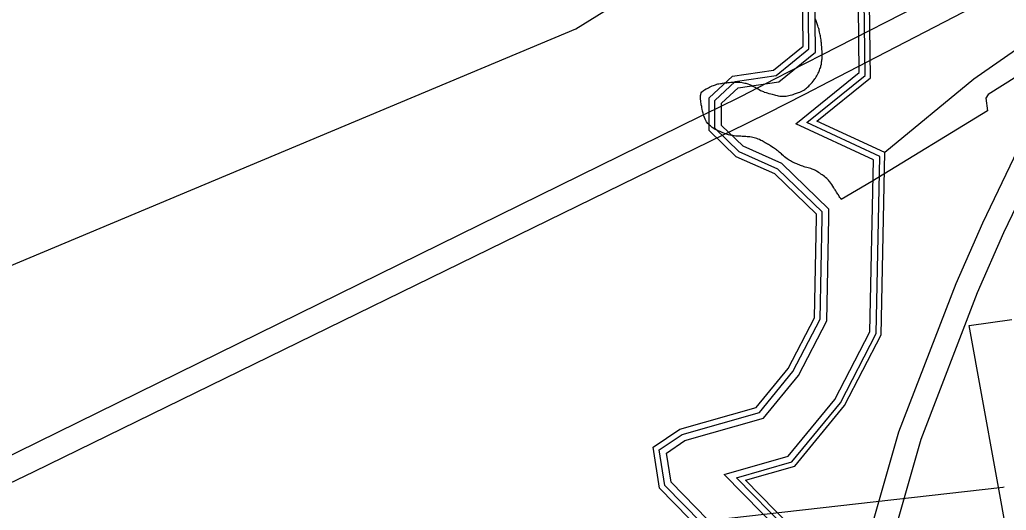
# Model space of a CAD drawing. Extents: x 2206922 to 2357709, y 510027 to 673830.
# Drawn here: x 2295098 to 2297879, y 607406 to 608787 of the extents above; entities that cross this region are included whole.
import ezdxf

# ---------------------------------------------------------------- set-up
doc = ezdxf.new("R2010")
doc.units = 0
for name, color, linetype in [('Exist Boundary Political City Limit New', 7, 'Continuous'), ('Exist Boundary Political Urban Extension UEB', 7, 'Continuous'), ('Exist Hydrographic Buffer Line', 7, 'Continuous'), ('Exist Hydrographic Creek Single Shore', 7, 'Continuous'), ('Exist Hydrographic River Shore', 7, 'Continuous'), ('Exist Road Primary Interstate Divided Center Attributed', 7, 'Continuous'), ('Exist Utilities Electrical Transmission Line', 7, 'Continuous'), ('Map Preparation Boundary City Limit Buffer Line', 7, 'Continuous')]:
    doc.layers.add(name, color=color, linetype=linetype)

msp = doc.modelspace()

# ---------------------------------------------------------------- linework, layer by layer
at = {"layer": 'Exist Boundary Political City Limit New'}
for points in [[(2297310.8, 608590.8), (2297313, 608592.6), (2297315.2, 608594.5), (2297318.2, 608597), (2297322.2, 608600.3), (2297324.2, 608602.5), (2297327, 608605.5), (2297329, 608607.8), (2297331, 608610), (2297334.2, 608613.9), (2297337.2, 608617.8), (2297338.8, 608620.3), (2297340.5, 608622.8), (2297342.8, 608626.2), (2297344.5, 608628.8), (2297346.8, 608633.1), (2297348.5, 608636.7), (2297349.8, 608639.4), (2297351, 608642.1), (2297352.2, 608644.9), (2297353.5, 608648.8), (2297354.5, 608651.6), (2297355.5, 608654.6), (2297356.2, 608657.4), (2297357.5, 608662), (2297358, 608665.2), (2297358.2, 608668.1), (2297358.5, 608671.1), (2297359, 608674), (2297359.2, 608677), (2297359.5, 608680), (2297359.5, 608691.1), (2297359.2, 608695.1), (2297359.2, 608698.6), (2297359, 608703.1), (2297358.5, 608711.1), (2297358, 608715.5), (2297357.8, 608719.1), (2297357.5, 608722.1), (2297357, 608725.1), (2297356.5, 608729.1), (2297355.8, 608734.8), (2297355, 608739), (2297354.5, 608741.9), (2297354, 608744.9), (2297353.2, 608748.7), (2297352.5, 608752.3), (2297351.5, 608756.6), (2297350.8, 608759.6), (2297350, 608762.4), (2297348.8, 608766.2), (2297347.8, 608769.6), (2297346.8, 608772.8), (2297345.8, 608775.6), (2297344.5, 608778.4), (2297343.5, 608781.2), (2297341.5, 608786.5), (2297339.8, 608790.6)], [(2297949.2, 608652.2), (2297827.8, 608576.9), (2297821.5, 608565.9), (2297826.2, 608530.3), (2297500, 608331.4), (2297413.2, 608280.7), (2297411.8, 608283.2), (2297409.8, 608286.6), (2297408, 608289.2), (2297405.5, 608293.5), (2297404, 608296), (2297402.2, 608298.6), (2297400.5, 608301.2), (2297398, 608305.2), (2297396.5, 608307.8), (2297394.8, 608310.3), (2297392.5, 608313.8), (2297389.8, 608318.2), (2297386.8, 608323.1), (2297384.2, 608326.8), (2297381.2, 608330.3), (2297379.5, 608332.6), (2297377.5, 608334.8), (2297374.8, 608337.8), (2297372.5, 608340), (2297369, 608343.1), (2297365.8, 608345.6)], [(2297034, 608499.8), (2297032, 608503.2), (2297030.2, 608506.8), (2297027.8, 608512), (2297026.5, 608516.1), (2297025.2, 608519.9), (2297024.2, 608523.8), (2297022.5, 608529.3), (2297021.5, 608535.4), (2297020.5, 608539.3), (2297020, 608542.7), (2297019, 608547.3), (2297018.5, 608551.1), (2297017.8, 608555.1), (2297017.2, 608559.1), (2297016.5, 608563.2), (2297016.8, 608566.2), (2297016.8, 608570.1), (2297017, 608573.3), (2297017.2, 608576.5), (2297018.2, 608581.5), (2297020.2, 608584.2), (2297023, 608586.1), (2297025.5, 608587.9), (2297028.2, 608589.6), (2297032.5, 608592.4), (2297035.2, 608593.7), (2297039, 608595.5), (2297042.5, 608597.2), (2297046.2, 608599.1), (2297049.8, 608600.6), (2297053.5, 608602), (2297056.2, 608603.1), (2297059.2, 608604), (2297063, 608605.2), (2297065.8, 608606.1), (2297068.8, 608606.6), (2297072.8, 608607.2), (2297075.5, 608607.7), (2297078.5, 608608.2), (2297083.5, 608608.9), (2297086.5, 608609.2), (2297090.5, 608609.6), (2297093.5, 608609.9), (2297098.5, 608610.4), (2297102, 608610.8), (2297106.5, 608611), (2297109.5, 608611.2), (2297112.5, 608611.4), (2297118.8, 608611.6), (2297124.5, 608611.2), (2297127.5, 608610.9), (2297134.5, 608610.1), (2297137.5, 608609.6), (2297141.5, 608608.8), (2297144.2, 608608), (2297147.2, 608607.2), (2297150, 608606.5), (2297154.5, 608605.1), (2297157.5, 608603.8), (2297161, 608602.1), (2297164.5, 608600.2), (2297168, 608598.3), (2297170.8, 608596.9), (2297173.5, 608595.4), (2297176, 608593.8), (2297178.8, 608592.3), (2297182.2, 608590.4), (2297186.2, 608588.1), (2297191, 608585.9), (2297193.8, 608584.7), (2297196.5, 608582.6), (2297201.5, 608581.7), (2297204.2, 608580.7), (2297209, 608579.5), (2297215, 608578), (2297218.8, 608577), (2297224.8, 608575.5), (2297228.5, 608574.5), (2297232.5, 608573.5), (2297235.2, 608572.8), (2297240.2, 608572), (2297244.2, 608571.8), (2297248.2, 608571.7), (2297252.2, 608571.7), (2297258, 608572), (2297262, 608572.8), (2297266, 608573.6), (2297269.8, 608574.6), (2297274.8, 608575.8), (2297277.5, 608576.8), (2297281.2, 608578), (2297284.2, 608579), (2297287, 608580), (2297292.5, 608581.9), (2297296.5, 608583.5), (2297300.2, 608585.1)], [(2297300.2, 608585.1), (2297303.8, 608586.8), (2297308.2, 608588.9), (2297310.8, 608590.8)], [(2297365.8, 608345.6), (2297362.5, 608347.9), (2297359.2, 608350.4), (2297356.2, 608352.4), (2297352.8, 608354.9), (2297349.2, 608357.1), (2297346, 608359.3), (2297343.5, 608360.9), (2297340.8, 608362.2), (2297337, 608363.9), (2297334.2, 608365), (2297331.5, 608366.2), (2297327.5, 608367.8), (2297324, 608368.8), (2297320.2, 608369.8), (2297316.2, 608370.9), (2297311.8, 608372.1), (2297308.8, 608373), (2297304.8, 608374.5), (2297301, 608375.9), (2297298.2, 608376.9), (2297294.8, 608378.2), (2297292, 608379.2), (2297288, 608380.9), (2297285, 608382.1), (2297282.5, 608383.3), (2297279, 608384.7), (2297276.2, 608386), (2297273.2, 608387.5), (2297270, 608389.5), (2297266.5, 608391.5), (2297261.2, 608394.9), (2297256.8, 608398.4), (2297253.8, 608401), (2297250.8, 608403.6), (2297247.2, 608406.8), (2297244.8, 608409), (2297241.8, 608411.7), (2297238.8, 608414.3), (2297235.8, 608416.9), (2297233.2, 608418.9), (2297231, 608420.6), (2297227.8, 608422.9), (2297225.2, 608424.6), (2297222.8, 608426.2), (2297218.2, 608429.2), (2297214.2, 608431.6), (2297210.8, 608433.7), (2297208.2, 608435.2), (2297205.5, 608436.8), (2297202.5, 608438.6), (2297198.8, 608440.8), (2297196.2, 608442.3), (2297193.5, 608443.8), (2297190.5, 608445.6), (2297187.2, 608447.3), (2297182.8, 608449.3), (2297179.2, 608450.9), (2297175.5, 608452.4), (2297171.8, 608453.9), (2297168, 608454.8), (2297164, 608455.5), (2297160, 608456.1), (2297156, 608456.8), (2297152.8, 608457.2), (2297148, 608457.6), (2297144, 608457.8), (2297141, 608458), (2297137.8, 608458.2), (2297134.5, 608458.5), (2297130, 608458.8), (2297127, 608458.9), (2297124, 608459.1), (2297120, 608459.2), (2297116.5, 608459.5), (2297112, 608460.1), (2297108.2, 608460.6), (2297104.2, 608461.2), (2297099.2, 608462.1), (2297096, 608463.1), (2297092.8, 608464.1), (2297089.8, 608465), (2297087, 608466), (2297082.2, 608467.6), (2297079.5, 608468.8), (2297075.8, 608470.2), (2297072, 608471.8), (2297069.2, 608472.9), (2297065.5, 608474.5), (2297063, 608475.9), (2297059.2, 608477.8), (2297056.5, 608479.2), (2297054, 608480.8), (2297050, 608483.2), (2297047.5, 608485.2), (2297044.5, 608487.8), (2297042.2, 608489.9), (2297040, 608492), (2297037, 608495.2), (2297034, 608499.8)], [(2297886.2, 607310.1), (2297774, 607926.1), (2297894, 607943)]]:
    msp.add_lwpolyline(points, dxfattribs=at)
at = {"layer": 'Exist Boundary Political Urban Extension UEB'}
msp.add_line((2297872.5, 607470.4), (2297868.7, 607470), dxfattribs=at)
msp.add_lwpolyline([(2297868.7, 607470), (2296996.9, 607370.9)], dxfattribs=at)
at = {"layer": 'Exist Hydrographic Buffer Line'}
for points in [[(2297522.4, 608402.3), (2297316.2, 608497.4), (2297480.5, 608630.3), (2297477.1, 608912.6), (2297665.9, 609154.4), (2297664.2, 609387.6), (2297592.8, 609572.8), (2297549.9, 609604.1)], [(2297504.1, 608392.7), (2297285.4, 608493.5), (2297464, 608638.1), (2297460.7, 608918.2), (2297649.5, 609160), (2297647.8, 609384.5), (2297579.2, 609562.4), (2297540.2, 609590.8)], [(2297378.3, 608229.1), (2297378.8, 608253.7), (2297245.6, 608382.4), (2297136.5, 608430.5), (2297075.7, 608489.6), (2297075.7, 608551.8), (2297122.5, 608595.1), (2297237.3, 608612.3), (2297340.8, 608696), (2297337.6, 608959.7), (2297526.7, 609201.8), (2297525.5, 609361.2), (2297477.3, 609486.3)], [(2297359.6, 608229.5), (2297359.9, 608245.9), (2297235, 608366.6), (2297125.9, 608414.7), (2297056.9, 608481.7), (2297056.9, 608560), (2297114, 608612.8), (2297229.5, 608630), (2297321.9, 608704.8), (2297318.8, 608966.1), (2297507.9, 609208.2), (2297506.8, 609357.7), (2297461.5, 609475.2)], [(2296494.4, 605474.7), (2296676.6, 605487.4), (2296840.6, 605672.5), (2296890.9, 605982.8), (2297121.6, 606392.3), (2297297.6, 606603.1), (2297321.7, 607211.6), (2297258, 607353.9), (2297117.7, 607497.1), (2297274.5, 607541.5), (2297411, 607707.8), (2297512.3, 607903.2), (2297522.4, 608402.3)], [(2296475, 605491.4), (2296668, 605505), (2296823.6, 605680.5), (2296873.6, 605988.8), (2297106.7, 606402.6), (2297279.8, 606610), (2297303.4, 607208.1), (2297242.9, 607343.6), (2297083.4, 607506.2), (2297264.1, 607557.4), (2297395.8, 607717.8), (2297494.3, 607907.7), (2297504.1, 608392.7)], [(2296298.6, 605620.6), (2296600.6, 605641.8), (2296690.8, 605743.6), (2296738.2, 606036.2), (2296990, 606483.2), (2297140.5, 606663.6), (2297161, 607180.7), (2297124.3, 607262.8), (2296915.9, 607475.3), (2296900.2, 607575.4), (2296964.8, 607619.3), (2297183, 607681.2), (2297277.2, 607795.9), (2297353.7, 607943.5), (2297359.6, 608229.5)], [(2296299.9, 605601.9), (2296609.5, 605623.6), (2296708.4, 605735.2), (2296756.2, 606030), (2297005.5, 606472.5), (2297159, 606656.5), (2297179.9, 607184.3), (2297140, 607273.5), (2296933.5, 607484.2), (2296920.5, 607566.6), (2296972.8, 607602.1), (2297193.8, 607664.7), (2297293, 607785.5), (2297372.4, 607938.8), (2297378.3, 608229.1)]]:
    msp.add_lwpolyline(points, dxfattribs=at)
at = {"layer": 'Exist Hydrographic Creek Single Shore'}
msp.add_lwpolyline([(2298012.3, 608776.9), (2297787.2, 608619.4), (2297536.1, 608412.7)], dxfattribs=at)
at = {"layer": 'Exist Hydrographic River Shore'}
for points in [[(2297536.1, 608412.7), (2297344.7, 608500.9), (2297495.7, 608623.2), (2297492.3, 608907.5), (2297681.1, 609149.2), (2297679.3, 609390.4), (2297605.3, 609582.4), (2297558.8, 609616.3)], [(2297343.7, 608229.8), (2297343.9, 608239.3), (2297226, 608353.2), (2297116.9, 608401.3), (2297041, 608475), (2297041, 608566.9), (2297106.8, 608627.8), (2297222.9, 608645.1), (2297305.9, 608712.3), (2297302.9, 608971.5), (2297491.9, 609213.6), (2297490.9, 609354.7), (2297448.9, 609463.7)], [(2296509.9, 605462.2), (2296683.1, 605474.4), (2296853.3, 605666.4), (2296903.9, 605978.2), (2297132.8, 606384.6), (2297310.9, 606598), (2297335.3, 607214.3), (2297269.4, 607361.6), (2297143.2, 607490.3), (2297282.2, 607529.7), (2297422.3, 607700.3), (2297525.7, 607899.7), (2297536.1, 608412.7)], [(2296297.5, 605636.5), (2296593, 605657.2), (2296675.8, 605750.7), (2296723, 606041.6), (2296976.8, 606492.3), (2297124.9, 606669.6), (2297145, 607177.6), (2297110.9, 607253.7), (2296901, 607467.8), (2296882.9, 607582.9), (2296958, 607633.9), (2297173.9, 607695.1), (2297263.9, 607804.7), (2297337.9, 607947.5), (2297343.7, 608229.8)]]:
    msp.add_lwpolyline(points, dxfattribs=at)
at = {"layer": 'Exist Road Primary Interstate Divided Center Attributed'}
for points in [[(2298844.5, 609852.1), (2298779.6, 609757.5), (2298564.9, 609447.7), (2298280.6, 609029.8), (2298078.5, 608714.6), (2297910.7, 608420), (2297811.4, 608214.4), (2297736.1, 608043.2), (2297575.1, 607625.2), (2297438.1, 607145.6), (2297328.5, 606669.4), (2297208.7, 606052.8), (2297112.8, 605669.1), (2297040.9, 605439.5), (2296893.6, 605018.2), (2296605.9, 604305.6), (2296386.7, 603730), (2296248.2, 603378.4), (2296202.7, 603264.5), (2296044.3, 602853), (2295787.4, 602202.1), (2295553.8, 601595.1)], [(2298862.1, 609753.4), (2298618.9, 609410.6), (2298335.4, 608993.6), (2298134.7, 608680.6), (2297968.8, 608389.4), (2297871, 608186.9), (2297796.7, 608018.1), (2297637.4, 607604.4), (2297501.7, 607129.2), (2297392.7, 606655.8), (2297272.7, 606038.5), (2297176, 605651.3), (2297103.1, 605418.9), (2296955, 604995), (2296667, 604281.6), (2296448.1, 603706.8), (2296328.1, 603387.7), (2296105.3, 602828.8), (2295848.5, 602178.3), (2295615.8, 601573.6)]]:
    msp.add_lwpolyline(points, dxfattribs=at)
at = {"layer": 'Exist Utilities Electrical Transmission Line'}
for p, q in [((2297358.8, 608688), (2298011.8, 609022.1)), ((2298012.5, 608940.2), (2297378.4, 608612.3)), ((2297226.4, 608620.3), (2297358.8, 608688)), ((2297378.4, 608612.3), (2297309.9, 608576.9)), ((2297016.3, 608515.2), (2297063.2, 608538.2)), ((2293638.1, 606856.3), (2297016.3, 608515.2)), ((2297099.5, 608471.2), (2297083.6, 608463.4))]:
    msp.add_line(p, q, dxfattribs=at)
for points in [[(2292810.1, 607147.4), (2296665, 608761.6), (2296744.4, 608810.4), (2297469.8, 609264.6)], [(2297063.2, 608538.2), (2297132.4, 608572.2), (2297226.4, 608620.3)], [(2297309.9, 608576.9), (2297205, 608522.7), (2297099.5, 608471.2)], [(2297083.6, 608463.4), (2295137.5, 607513.9), (2293712.2, 606830.6)]]:
    msp.add_lwpolyline(points, dxfattribs=at)
at = {"layer": 'Map Preparation Boundary City Limit Buffer Line'}
for points in [[(2297310.8, 608590.8), (2297313, 608592.6), (2297315.2, 608594.5), (2297318.2, 608597), (2297322.2, 608600.3), (2297324.2, 608602.5), (2297327, 608605.5), (2297329, 608607.8), (2297331, 608610), (2297334.2, 608613.9), (2297337.2, 608617.8), (2297338.8, 608620.3), (2297340.5, 608622.8), (2297342.8, 608626.2), (2297344.5, 608628.8), (2297346.8, 608633.1), (2297348.5, 608636.7), (2297349.8, 608639.4), (2297351, 608642.1), (2297352.2, 608644.9), (2297353.5, 608648.8), (2297354.5, 608651.6), (2297355.5, 608654.6), (2297356.2, 608657.4), (2297357.5, 608662), (2297358, 608665.2), (2297358.2, 608668.1), (2297358.5, 608671.1), (2297359, 608674), (2297359.2, 608677), (2297359.5, 608680), (2297359.5, 608691.1), (2297359.2, 608695.1), (2297359.2, 608698.6), (2297359, 608703.1), (2297358.5, 608711.1), (2297358, 608715.5), (2297357.8, 608719.1), (2297357.5, 608722.1), (2297357, 608725.1), (2297356.5, 608729.1), (2297355.8, 608734.8), (2297355, 608739), (2297354.5, 608741.9), (2297354, 608744.9), (2297353.2, 608748.7), (2297352.5, 608752.3), (2297351.5, 608756.6), (2297350.8, 608759.6), (2297350, 608762.4), (2297348.8, 608766.2), (2297347.8, 608769.6), (2297346.8, 608772.8), (2297345.8, 608775.6), (2297344.5, 608778.4), (2297343.5, 608781.2), (2297341.5, 608786.5), (2297339.8, 608790.6)], [(2297949.2, 608652.2), (2297827.8, 608576.9), (2297821.5, 608565.9), (2297826.2, 608530.3), (2297500, 608331.4), (2297413.2, 608280.7), (2297411.8, 608283.2), (2297409.8, 608286.6), (2297408, 608289.2), (2297405.5, 608293.5), (2297404, 608296), (2297402.2, 608298.6), (2297400.5, 608301.2), (2297398, 608305.2), (2297396.5, 608307.8), (2297394.8, 608310.3), (2297392.5, 608313.8), (2297389.8, 608318.2), (2297386.8, 608323.1), (2297384.2, 608326.8), (2297381.2, 608330.3), (2297379.5, 608332.6), (2297377.5, 608334.8), (2297374.8, 608337.8), (2297372.5, 608340), (2297369, 608343.1), (2297365.8, 608345.6)], [(2297034, 608499.8), (2297032, 608503.2), (2297030.2, 608506.8), (2297027.8, 608512), (2297026.5, 608516.1), (2297025.2, 608519.9), (2297024.2, 608523.8), (2297022.5, 608529.3), (2297021.5, 608535.4), (2297020.5, 608539.3), (2297020, 608542.7), (2297019, 608547.3), (2297018.5, 608551.1), (2297017.8, 608555.1), (2297017.2, 608559.1), (2297016.5, 608563.2), (2297016.8, 608566.2), (2297016.8, 608570.1), (2297017, 608573.3), (2297017.2, 608576.5), (2297018.2, 608581.5), (2297020.2, 608584.2), (2297023, 608586.1), (2297025.5, 608587.9), (2297028.2, 608589.6), (2297032.5, 608592.4), (2297035.2, 608593.7), (2297039, 608595.5), (2297042.5, 608597.2), (2297046.2, 608599.1), (2297049.8, 608600.6), (2297053.5, 608602), (2297056.2, 608603.1), (2297059.2, 608604), (2297063, 608605.2), (2297065.8, 608606.1), (2297068.8, 608606.6), (2297072.8, 608607.2), (2297075.5, 608607.7), (2297078.5, 608608.2), (2297083.5, 608608.9), (2297086.5, 608609.2), (2297090.5, 608609.6), (2297093.5, 608609.9), (2297098.5, 608610.4), (2297102, 608610.8), (2297106.5, 608611), (2297109.5, 608611.2), (2297112.5, 608611.4), (2297118.8, 608611.6), (2297124.5, 608611.2), (2297127.5, 608610.9), (2297134.5, 608610.1), (2297137.5, 608609.6), (2297141.5, 608608.8), (2297144.2, 608608), (2297147.2, 608607.2), (2297150, 608606.5), (2297154.5, 608605.1), (2297157.5, 608603.8), (2297161, 608602.1), (2297164.5, 608600.2), (2297168, 608598.3), (2297170.8, 608596.9), (2297173.5, 608595.4), (2297176, 608593.8), (2297178.8, 608592.3), (2297182.2, 608590.4), (2297186.2, 608588.1), (2297191, 608585.9), (2297193.8, 608584.7), (2297196.5, 608582.6), (2297201.5, 608581.7), (2297204.2, 608580.7), (2297209, 608579.5), (2297215, 608578), (2297218.8, 608577), (2297224.8, 608575.5), (2297228.5, 608574.5), (2297232.5, 608573.5), (2297235.2, 608572.8), (2297240.2, 608572), (2297244.2, 608571.8), (2297248.2, 608571.7), (2297252.2, 608571.7), (2297258, 608572), (2297262, 608572.8), (2297266, 608573.6), (2297269.8, 608574.6), (2297274.8, 608575.8), (2297277.5, 608576.8), (2297281.2, 608578), (2297284.2, 608579), (2297287, 608580), (2297292.5, 608581.9), (2297296.5, 608583.5), (2297300.2, 608585.1)], [(2297300.2, 608585.1), (2297303.8, 608586.8), (2297308.2, 608588.9), (2297310.8, 608590.8)], [(2297365.8, 608345.6), (2297362.5, 608347.9), (2297359.2, 608350.4), (2297356.2, 608352.4), (2297352.8, 608354.9), (2297349.2, 608357.1), (2297346, 608359.3), (2297343.5, 608360.9), (2297340.8, 608362.2), (2297337, 608363.9), (2297334.2, 608365), (2297331.5, 608366.2), (2297327.5, 608367.8), (2297324, 608368.8), (2297320.2, 608369.8), (2297316.2, 608370.9), (2297311.8, 608372.1), (2297308.8, 608373), (2297304.8, 608374.5), (2297301, 608375.9), (2297298.2, 608376.9), (2297294.8, 608378.2), (2297292, 608379.2), (2297288, 608380.9), (2297285, 608382.1), (2297282.5, 608383.3), (2297279, 608384.7), (2297276.2, 608386), (2297273.2, 608387.5), (2297270, 608389.5), (2297266.5, 608391.5), (2297261.2, 608394.9), (2297256.8, 608398.4), (2297253.8, 608401), (2297250.8, 608403.6), (2297247.2, 608406.8), (2297244.8, 608409), (2297241.8, 608411.7), (2297238.8, 608414.3), (2297235.8, 608416.9), (2297233.2, 608418.9), (2297231, 608420.6), (2297227.8, 608422.9), (2297225.2, 608424.6), (2297222.8, 608426.2), (2297218.2, 608429.2), (2297214.2, 608431.6), (2297210.8, 608433.7), (2297208.2, 608435.2), (2297205.5, 608436.8), (2297202.5, 608438.6), (2297198.8, 608440.8), (2297196.2, 608442.3), (2297193.5, 608443.8), (2297190.5, 608445.6), (2297187.2, 608447.3), (2297182.8, 608449.3), (2297179.2, 608450.9), (2297175.5, 608452.4), (2297171.8, 608453.9), (2297168, 608454.8), (2297164, 608455.5), (2297160, 608456.1), (2297156, 608456.8), (2297152.8, 608457.2), (2297148, 608457.6), (2297144, 608457.8), (2297141, 608458), (2297137.8, 608458.2), (2297134.5, 608458.5), (2297130, 608458.8), (2297127, 608458.9), (2297124, 608459.1), (2297120, 608459.2), (2297116.5, 608459.5), (2297112, 608460.1), (2297108.2, 608460.6), (2297104.2, 608461.2), (2297099.2, 608462.1), (2297096, 608463.1), (2297092.8, 608464.1), (2297089.8, 608465), (2297087, 608466), (2297082.2, 608467.6), (2297079.5, 608468.8), (2297075.8, 608470.2), (2297072, 608471.8), (2297069.2, 608472.9), (2297065.5, 608474.5), (2297063, 608475.9), (2297059.2, 608477.8), (2297056.5, 608479.2), (2297054, 608480.8), (2297050, 608483.2), (2297047.5, 608485.2), (2297044.5, 608487.8), (2297042.2, 608489.9), (2297040, 608492), (2297037, 608495.2), (2297034, 608499.8)], [(2297886.2, 607310.1), (2297774, 607926.1), (2297894, 607943)]]:
    msp.add_lwpolyline(points, dxfattribs=at)

doc.saveas('drawing.dxf')
